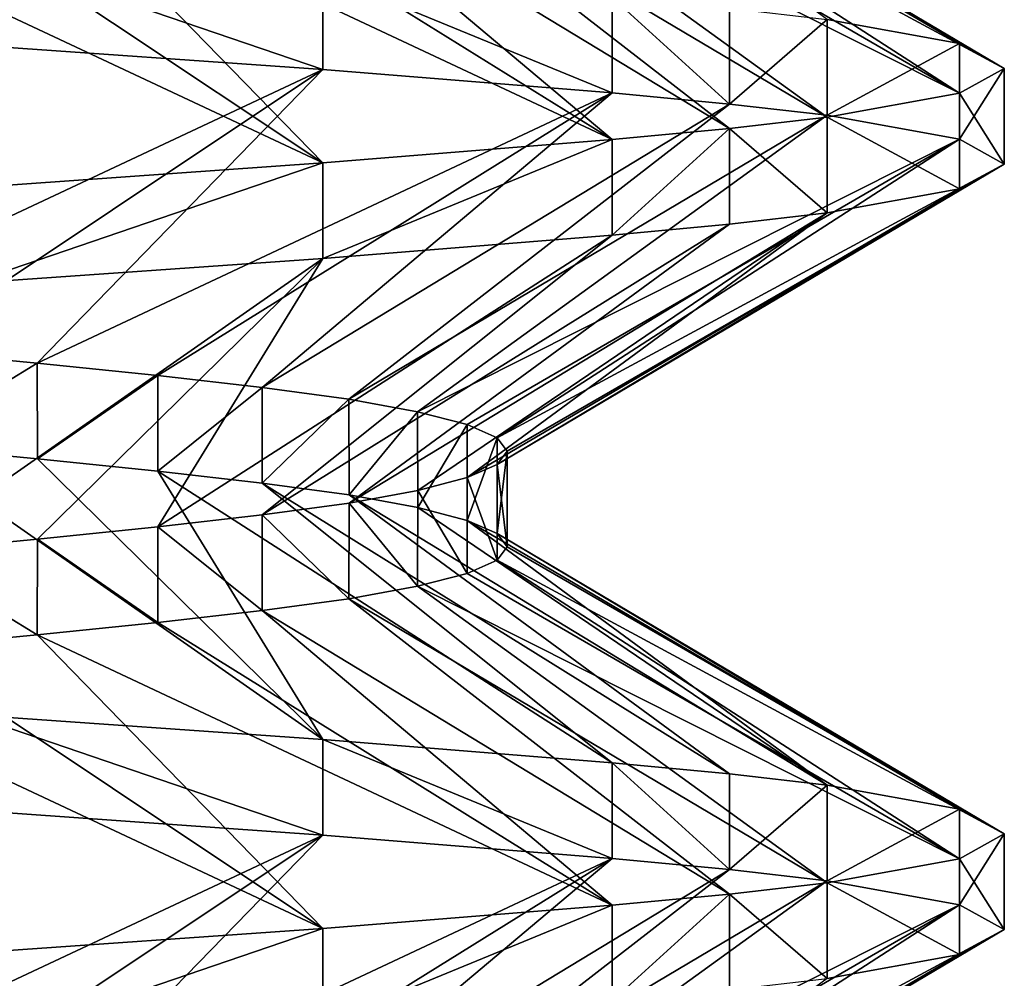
# Model space of a CAD drawing. Header units: inches. Extents: x -4.64 to 4.64, y -1.42 to 0.49.
# Tile 605 of 608: x 4.3048 to 4.345, y 0.4002 to 0.4393. Entities that reach past the tile are written whole.
import ezdxf

# ---------------------------------------------------------------- set-up
doc = ezdxf.new("R2010")
doc.units = ezdxf.units.IN
doc.header["$LTSCALE"] = 65.185185
doc.header["$MEASUREMENT"] = 0
for name, color, linetype in [('106', 7, 'CONTINUOUS'), ('112', 7, 'CONTINUOUS'), ('114', 7, 'CONTINUOUS'), ('263', 7, 'CONTINUOUS'), ('346', 7, 'CONTINUOUS'), ('360', 7, 'CONTINUOUS'), ('366', 7, 'CONTINUOUS'), ('368', 7, 'CONTINUOUS'), ('500', 7, 'CONTINUOUS'), ('92', 7, 'CONTINUOUS')]:
    doc.layers.add(name, color=color, linetype=linetype)

msp = doc.modelspace()

# ---------------------------------------------------------------- linework, layer by layer
at = {"layer": '106', "color": 7, "linetype": 'CONTINUOUS', "true_color": 0x969696}
for points in [[(4.317177, 0.437267, 8.557827), (4.30278, 0.438275, 8.546011), (4.302781, 0.442179, 8.546012), (4.317177, 0.437267, 8.557827)], [(4.317178, 0.441172, 8.557827), (4.317177, 0.437267, 8.557827), (4.302781, 0.442179, 8.546012), (4.317178, 0.441172, 8.557827)], [(4.328989, 0.436312, 8.57222), (4.317177, 0.437267, 8.557827), (4.317178, 0.441172, 8.557827), (4.328989, 0.436312, 8.57222)], [(4.32899, 0.440219, 8.572221), (4.328989, 0.436312, 8.57222), (4.317178, 0.441172, 8.557827), (4.32899, 0.440219, 8.572221)], [(4.333783, 0.435859, 8.580217), (4.328989, 0.436312, 8.57222), (4.32899, 0.440219, 8.572221), (4.333783, 0.435859, 8.580217)], [(4.333783, 0.439766, 8.580218), (4.333783, 0.435859, 8.580217), (4.32899, 0.440219, 8.572221), (4.333783, 0.439766, 8.580218)], [(4.337766, 0.439306, 8.58864), (4.333783, 0.435859, 8.580217), (4.333783, 0.439766, 8.580218), (4.337766, 0.439306, 8.58864)], [(4.337766, 0.4354, 8.58864), (4.333783, 0.435859, 8.580217), (4.337766, 0.439306, 8.58864), (4.337766, 0.4354, 8.58864)], [(4.343174, 0.438327, 8.606463), (4.337766, 0.4354, 8.58864), (4.337766, 0.439306, 8.58864), (4.343174, 0.438327, 8.606463)], [(4.343174, 0.434423, 8.606465), (4.337766, 0.4354, 8.58864), (4.343174, 0.438327, 8.606463), (4.343174, 0.434423, 8.606465)], [(4.345, 0.437313, 8.624999), (4.343174, 0.434423, 8.606465), (4.343174, 0.438327, 8.606463), (4.345, 0.437313, 8.624999)], [(4.345, 0.433406, 8.625001), (4.343174, 0.434423, 8.606465), (4.345, 0.437313, 8.624999), (4.345, 0.433406, 8.625001)], [(4.343174, 0.436295, 8.643535), (4.345, 0.433406, 8.625001), (4.345, 0.437313, 8.624999), (4.343174, 0.436295, 8.643535)], [(4.337766, 0.435319, 8.66136), (4.343174, 0.432392, 8.643537), (4.343174, 0.436295, 8.643535), (4.337766, 0.435319, 8.66136)], [(4.343174, 0.432392, 8.643537), (4.345, 0.433406, 8.625001), (4.343174, 0.436295, 8.643535), (4.343174, 0.432392, 8.643537)], [(4.333783, 0.434859, 8.669783), (4.337766, 0.431413, 8.66136), (4.337766, 0.435319, 8.66136), (4.333783, 0.434859, 8.669783)], [(4.337766, 0.431413, 8.66136), (4.343174, 0.432392, 8.643537), (4.337766, 0.435319, 8.66136), (4.337766, 0.431413, 8.66136)], [(4.328989, 0.434406, 8.67778), (4.32899, 0.430499, 8.677779), (4.333783, 0.434859, 8.669783), (4.328989, 0.434406, 8.67778)], [(4.32899, 0.430499, 8.677779), (4.333783, 0.430953, 8.669782), (4.333783, 0.434859, 8.669783), (4.32899, 0.430499, 8.677779)], [(4.333783, 0.430953, 8.669782), (4.337766, 0.431413, 8.66136), (4.333783, 0.434859, 8.669783), (4.333783, 0.430953, 8.669782)], [(4.317177, 0.433452, 8.692173), (4.317178, 0.429546, 8.692173), (4.328989, 0.434406, 8.67778), (4.317177, 0.433452, 8.692173)], [(4.317178, 0.429546, 8.692173), (4.32899, 0.430499, 8.677779), (4.328989, 0.434406, 8.67778), (4.317178, 0.429546, 8.692173)], [(4.30278, 0.432443, 8.703989), (4.302781, 0.42854, 8.703988), (4.317177, 0.433452, 8.692173), (4.30278, 0.432443, 8.703989)], [(4.302781, 0.42854, 8.703988), (4.317178, 0.429546, 8.692173), (4.317177, 0.433452, 8.692173), (4.302781, 0.42854, 8.703988)]]:
    msp.add_3dface(points, dxfattribs=at)
at = {"layer": '112', "color": 7, "linetype": 'CONTINUOUS', "true_color": 0x969696}
for points in [[(4.343174, 0.438327, 8.606463), (4.337766, 0.439306, 8.58864), (4.323071, 0.450112, 8.609473), (4.343174, 0.438327, 8.606463)], [(4.324294, 0.449573, 8.617195), (4.343174, 0.438327, 8.606463), (4.323071, 0.450112, 8.609473), (4.324294, 0.449573, 8.617195)], [(4.345, 0.437313, 8.624999), (4.343174, 0.438327, 8.606463), (4.324294, 0.449573, 8.617195), (4.345, 0.437313, 8.624999)], [(4.324703, 0.449031, 8.625006), (4.345, 0.437313, 8.624999), (4.324294, 0.449573, 8.617195), (4.324703, 0.449031, 8.625006)], [(4.324292, 0.448485, 8.632816), (4.345, 0.437313, 8.624999), (4.324703, 0.449031, 8.625006), (4.324292, 0.448485, 8.632816)], [(4.323069, 0.447947, 8.640538), (4.343174, 0.436295, 8.643535), (4.324292, 0.448485, 8.632816), (4.323069, 0.447947, 8.640538)], [(4.343174, 0.436295, 8.643535), (4.345, 0.437313, 8.624999), (4.324292, 0.448485, 8.632816), (4.343174, 0.436295, 8.643535)], [(4.321044, 0.447421, 8.64809), (4.343174, 0.436295, 8.643535), (4.323069, 0.447947, 8.640538), (4.321044, 0.447421, 8.64809)], [(4.318243, 0.446914, 8.655387), (4.337766, 0.435319, 8.66136), (4.321044, 0.447421, 8.64809), (4.318243, 0.446914, 8.655387)], [(4.337766, 0.435319, 8.66136), (4.343174, 0.436295, 8.643535), (4.321044, 0.447421, 8.64809), (4.337766, 0.435319, 8.66136)], [(4.314693, 0.446427, 8.662354), (4.333783, 0.434859, 8.669783), (4.318243, 0.446914, 8.655387), (4.314693, 0.446427, 8.662354)], [(4.333783, 0.434859, 8.669783), (4.337766, 0.435319, 8.66136), (4.318243, 0.446914, 8.655387), (4.333783, 0.434859, 8.669783)], [(4.310438, 0.445941, 8.668906), (4.328989, 0.434406, 8.67778), (4.314693, 0.446427, 8.662354), (4.310438, 0.445941, 8.668906)], [(4.328989, 0.434406, 8.67778), (4.333783, 0.434859, 8.669783), (4.314693, 0.446427, 8.662354), (4.328989, 0.434406, 8.67778)], [(4.305517, 0.445433, 8.674984), (4.328989, 0.434406, 8.67778), (4.310438, 0.445941, 8.668906), (4.305517, 0.445433, 8.674984)], [(4.299989, 0.444905, 8.680512), (4.317177, 0.433452, 8.692173), (4.305517, 0.445433, 8.674984), (4.299989, 0.444905, 8.680512)], [(4.317177, 0.433452, 8.692173), (4.328989, 0.434406, 8.67778), (4.305517, 0.445433, 8.674984), (4.317177, 0.433452, 8.692173)], [(4.29391, 0.444365, 8.685435), (4.317177, 0.433452, 8.692173), (4.299989, 0.444905, 8.680512), (4.29391, 0.444365, 8.685435)], [(4.30278, 0.432443, 8.703989), (4.317177, 0.433452, 8.692173), (4.29391, 0.444365, 8.685435), (4.30278, 0.432443, 8.703989)], [(4.317178, 0.409922, 8.557827), (4.302781, 0.410929, 8.546012), (4.299992, 0.421905, 8.569491), (4.317178, 0.409922, 8.557827)], [(4.30552, 0.421379, 8.57502), (4.317178, 0.409922, 8.557827), (4.299992, 0.421905, 8.569491), (4.30552, 0.421379, 8.57502)], [(4.310442, 0.420872, 8.5811), (4.317178, 0.409922, 8.557827), (4.30552, 0.421379, 8.57502), (4.310442, 0.420872, 8.5811)], [(4.32899, 0.408969, 8.572221), (4.317178, 0.409922, 8.557827), (4.310442, 0.420872, 8.5811), (4.32899, 0.408969, 8.572221)], [(4.314697, 0.420385, 8.587653), (4.32899, 0.408969, 8.572221), (4.310442, 0.420872, 8.5811), (4.314697, 0.420385, 8.587653)], [(4.333783, 0.408516, 8.580218), (4.32899, 0.408969, 8.572221), (4.314697, 0.420385, 8.587653), (4.333783, 0.408516, 8.580218)], [(4.318247, 0.419899, 8.594622), (4.333783, 0.408516, 8.580218), (4.314697, 0.420385, 8.587653), (4.318247, 0.419899, 8.594622)], [(4.337766, 0.408056, 8.58864), (4.333783, 0.408516, 8.580218), (4.318247, 0.419899, 8.594622), (4.337766, 0.408056, 8.58864)], [(4.321048, 0.419391, 8.601919), (4.337766, 0.408056, 8.58864), (4.318247, 0.419899, 8.594622), (4.321048, 0.419391, 8.601919)], [(4.323071, 0.418862, 8.609473), (4.337766, 0.408056, 8.58864), (4.321048, 0.419391, 8.601919), (4.323071, 0.418862, 8.609473)], [(4.343174, 0.407077, 8.606463), (4.337766, 0.408056, 8.58864), (4.323071, 0.418862, 8.609473), (4.343174, 0.407077, 8.606463)], [(4.324294, 0.418323, 8.617195), (4.343174, 0.407077, 8.606463), (4.323071, 0.418862, 8.609473), (4.324294, 0.418323, 8.617195)], [(4.345, 0.406063, 8.624999), (4.343174, 0.407077, 8.606463), (4.324294, 0.418323, 8.617195), (4.345, 0.406063, 8.624999)], [(4.324703, 0.417781, 8.625006), (4.345, 0.406063, 8.624999), (4.324294, 0.418323, 8.617195), (4.324703, 0.417781, 8.625006)], [(4.324292, 0.417235, 8.632816), (4.345, 0.406063, 8.624999), (4.324703, 0.417781, 8.625006), (4.324292, 0.417235, 8.632816)], [(4.323069, 0.416697, 8.640538), (4.343174, 0.405045, 8.643535), (4.324292, 0.417235, 8.632816), (4.323069, 0.416697, 8.640538)], [(4.343174, 0.405045, 8.643535), (4.345, 0.406063, 8.624999), (4.324292, 0.417235, 8.632816), (4.343174, 0.405045, 8.643535)], [(4.321044, 0.416171, 8.64809), (4.343174, 0.405045, 8.643535), (4.323069, 0.416697, 8.640538), (4.321044, 0.416171, 8.64809)], [(4.318243, 0.415664, 8.655387), (4.337766, 0.404069, 8.66136), (4.321044, 0.416171, 8.64809), (4.318243, 0.415664, 8.655387)], [(4.337766, 0.404069, 8.66136), (4.343174, 0.405045, 8.643535), (4.321044, 0.416171, 8.64809), (4.337766, 0.404069, 8.66136)], [(4.314693, 0.415177, 8.662354), (4.333783, 0.403609, 8.669783), (4.318243, 0.415664, 8.655387), (4.314693, 0.415177, 8.662354)], [(4.333783, 0.403609, 8.669783), (4.337766, 0.404069, 8.66136), (4.318243, 0.415664, 8.655387), (4.333783, 0.403609, 8.669783)], [(4.310438, 0.414691, 8.668906), (4.328989, 0.403156, 8.67778), (4.314693, 0.415177, 8.662354), (4.310438, 0.414691, 8.668906)], [(4.328989, 0.403156, 8.67778), (4.333783, 0.403609, 8.669783), (4.314693, 0.415177, 8.662354), (4.328989, 0.403156, 8.67778)], [(4.305517, 0.414183, 8.674984), (4.328989, 0.403156, 8.67778), (4.310438, 0.414691, 8.668906), (4.305517, 0.414183, 8.674984)], [(4.299989, 0.413655, 8.680512), (4.317177, 0.402202, 8.692173), (4.305517, 0.414183, 8.674984), (4.299989, 0.413655, 8.680512)], [(4.317177, 0.402202, 8.692173), (4.328989, 0.403156, 8.67778), (4.305517, 0.414183, 8.674984), (4.317177, 0.402202, 8.692173)], [(4.29391, 0.413115, 8.685435), (4.317177, 0.402202, 8.692173), (4.299989, 0.413655, 8.680512), (4.29391, 0.413115, 8.685435)], [(4.30278, 0.401193, 8.703989), (4.317177, 0.402202, 8.692173), (4.29391, 0.413115, 8.685435), (4.30278, 0.401193, 8.703989)]]:
    msp.add_3dface(points, dxfattribs=at)
at = {"layer": '114', "color": 7, "linetype": 'CONTINUOUS', "true_color": 0x969696}
for points in [[(4.30278, 0.438275, 8.546011), (4.317177, 0.437267, 8.557827), (4.29391, 0.426353, 8.564565), (4.30278, 0.438275, 8.546011)], [(4.29391, 0.426353, 8.564565), (4.317177, 0.437267, 8.557827), (4.299989, 0.425814, 8.569488), (4.29391, 0.426353, 8.564565)], [(4.299989, 0.425814, 8.569488), (4.317177, 0.437267, 8.557827), (4.305517, 0.425286, 8.575016), (4.299989, 0.425814, 8.569488)], [(4.317177, 0.437267, 8.557827), (4.328989, 0.436312, 8.57222), (4.305517, 0.425286, 8.575016), (4.317177, 0.437267, 8.557827)], [(4.305517, 0.425286, 8.575016), (4.328989, 0.436312, 8.57222), (4.310438, 0.424778, 8.581094), (4.305517, 0.425286, 8.575016)], [(4.310438, 0.424778, 8.581094), (4.328989, 0.436312, 8.57222), (4.314693, 0.424292, 8.587646), (4.310438, 0.424778, 8.581094)], [(4.328989, 0.436312, 8.57222), (4.333783, 0.435859, 8.580217), (4.314693, 0.424292, 8.587646), (4.328989, 0.436312, 8.57222)], [(4.314693, 0.424292, 8.587646), (4.333783, 0.435859, 8.580217), (4.318243, 0.423805, 8.594613), (4.314693, 0.424292, 8.587646)], [(4.333783, 0.435859, 8.580217), (4.337766, 0.4354, 8.58864), (4.318243, 0.423805, 8.594613), (4.333783, 0.435859, 8.580217)], [(4.318243, 0.423805, 8.594613), (4.337766, 0.4354, 8.58864), (4.321044, 0.423298, 8.60191), (4.318243, 0.423805, 8.594613)], [(4.337766, 0.4354, 8.58864), (4.343174, 0.434423, 8.606465), (4.321044, 0.423298, 8.60191), (4.337766, 0.4354, 8.58864)], [(4.321044, 0.423298, 8.60191), (4.343174, 0.434423, 8.606465), (4.323069, 0.422771, 8.609462), (4.321044, 0.423298, 8.60191)], [(4.323069, 0.422771, 8.609462), (4.343174, 0.434423, 8.606465), (4.324292, 0.422234, 8.617184), (4.323069, 0.422771, 8.609462)], [(4.343174, 0.434423, 8.606465), (4.345, 0.433406, 8.625001), (4.324292, 0.422234, 8.617184), (4.343174, 0.434423, 8.606465)], [(4.324292, 0.422234, 8.617184), (4.345, 0.433406, 8.625001), (4.324703, 0.421688, 8.624994), (4.324292, 0.422234, 8.617184)], [(4.345, 0.433406, 8.625001), (4.343174, 0.432392, 8.643537), (4.324294, 0.421145, 8.632805), (4.345, 0.433406, 8.625001)], [(4.324703, 0.421688, 8.624994), (4.345, 0.433406, 8.625001), (4.324294, 0.421145, 8.632805), (4.324703, 0.421688, 8.624994)], [(4.343174, 0.432392, 8.643537), (4.337766, 0.431413, 8.66136), (4.323071, 0.420606, 8.640527), (4.343174, 0.432392, 8.643537)], [(4.324294, 0.421145, 8.632805), (4.343174, 0.432392, 8.643537), (4.323071, 0.420606, 8.640527), (4.324294, 0.421145, 8.632805)], [(4.337766, 0.431413, 8.66136), (4.333783, 0.430953, 8.669782), (4.318247, 0.41957, 8.655378), (4.337766, 0.431413, 8.66136)], [(4.321048, 0.420078, 8.648081), (4.337766, 0.431413, 8.66136), (4.318247, 0.41957, 8.655378), (4.321048, 0.420078, 8.648081)], [(4.323071, 0.420606, 8.640527), (4.337766, 0.431413, 8.66136), (4.321048, 0.420078, 8.648081), (4.323071, 0.420606, 8.640527)], [(4.333783, 0.430953, 8.669782), (4.32899, 0.430499, 8.677779), (4.314697, 0.419084, 8.662347), (4.333783, 0.430953, 8.669782)], [(4.318247, 0.41957, 8.655378), (4.333783, 0.430953, 8.669782), (4.314697, 0.419084, 8.662347), (4.318247, 0.41957, 8.655378)], [(4.32899, 0.430499, 8.677779), (4.317178, 0.429546, 8.692173), (4.310442, 0.418597, 8.6689), (4.32899, 0.430499, 8.677779)], [(4.314697, 0.419084, 8.662347), (4.32899, 0.430499, 8.677779), (4.310442, 0.418597, 8.6689), (4.314697, 0.419084, 8.662347)], [(4.317178, 0.429546, 8.692173), (4.302781, 0.42854, 8.703988), (4.299992, 0.417563, 8.680509), (4.317178, 0.429546, 8.692173)], [(4.30552, 0.41809, 8.67498), (4.317178, 0.429546, 8.692173), (4.299992, 0.417563, 8.680509), (4.30552, 0.41809, 8.67498)], [(4.310442, 0.418597, 8.6689), (4.317178, 0.429546, 8.692173), (4.30552, 0.41809, 8.67498), (4.310442, 0.418597, 8.6689)], [(4.30278, 0.407025, 8.546011), (4.317177, 0.406017, 8.557827), (4.29391, 0.395103, 8.564565), (4.30278, 0.407025, 8.546011)], [(4.29391, 0.395103, 8.564565), (4.317177, 0.406017, 8.557827), (4.299989, 0.394564, 8.569488), (4.29391, 0.395103, 8.564565)], [(4.299989, 0.394564, 8.569488), (4.317177, 0.406017, 8.557827), (4.305517, 0.394036, 8.575016), (4.299989, 0.394564, 8.569488)], [(4.317177, 0.406017, 8.557827), (4.328989, 0.405062, 8.57222), (4.305517, 0.394036, 8.575016), (4.317177, 0.406017, 8.557827)], [(4.305517, 0.394036, 8.575016), (4.328989, 0.405062, 8.57222), (4.310438, 0.393528, 8.581094), (4.305517, 0.394036, 8.575016)], [(4.310438, 0.393528, 8.581094), (4.328989, 0.405062, 8.57222), (4.314693, 0.393042, 8.587646), (4.310438, 0.393528, 8.581094)], [(4.328989, 0.405062, 8.57222), (4.333783, 0.404609, 8.580217), (4.314693, 0.393042, 8.587646), (4.328989, 0.405062, 8.57222)], [(4.314693, 0.393042, 8.587646), (4.333783, 0.404609, 8.580217), (4.318243, 0.392555, 8.594613), (4.314693, 0.393042, 8.587646)], [(4.333783, 0.404609, 8.580217), (4.337766, 0.40415, 8.58864), (4.318243, 0.392555, 8.594613), (4.333783, 0.404609, 8.580217)], [(4.318243, 0.392555, 8.594613), (4.337766, 0.40415, 8.58864), (4.321044, 0.392048, 8.60191), (4.318243, 0.392555, 8.594613)], [(4.337766, 0.40415, 8.58864), (4.343174, 0.403173, 8.606465), (4.321044, 0.392048, 8.60191), (4.337766, 0.40415, 8.58864)], [(4.321044, 0.392048, 8.60191), (4.343174, 0.403173, 8.606465), (4.323069, 0.391521, 8.609462), (4.321044, 0.392048, 8.60191)], [(4.323069, 0.391521, 8.609462), (4.343174, 0.403173, 8.606465), (4.324292, 0.390984, 8.617184), (4.323069, 0.391521, 8.609462)], [(4.343174, 0.403173, 8.606465), (4.345, 0.402156, 8.625001), (4.324292, 0.390984, 8.617184), (4.343174, 0.403173, 8.606465)], [(4.324292, 0.390984, 8.617184), (4.345, 0.402156, 8.625001), (4.324703, 0.390438, 8.624994), (4.324292, 0.390984, 8.617184)], [(4.345, 0.402156, 8.625001), (4.343174, 0.401142, 8.643537), (4.324294, 0.389895, 8.632805), (4.345, 0.402156, 8.625001)], [(4.324703, 0.390438, 8.624994), (4.345, 0.402156, 8.625001), (4.324294, 0.389895, 8.632805), (4.324703, 0.390438, 8.624994)], [(4.343174, 0.401142, 8.643537), (4.337766, 0.400163, 8.66136), (4.323071, 0.389356, 8.640527), (4.343174, 0.401142, 8.643537)], [(4.324294, 0.389895, 8.632805), (4.343174, 0.401142, 8.643537), (4.323071, 0.389356, 8.640527), (4.324294, 0.389895, 8.632805)]]:
    msp.add_3dface(points, dxfattribs=at)
at = {"layer": '263', "color": 7, "linetype": 'CONTINUOUS', "true_color": 0x969696}
for points in [[(4.299992, 0.421905, 8.569491), (4.299989, 0.425814, 8.569488), (4.305517, 0.425286, 8.575016), (4.299992, 0.421905, 8.569491)], [(4.30552, 0.421379, 8.57502), (4.299992, 0.421905, 8.569491), (4.305517, 0.425286, 8.575016), (4.30552, 0.421379, 8.57502)], [(4.30552, 0.421379, 8.57502), (4.305517, 0.425286, 8.575016), (4.310438, 0.424778, 8.581094), (4.30552, 0.421379, 8.57502)], [(4.310442, 0.420872, 8.5811), (4.30552, 0.421379, 8.57502), (4.310438, 0.424778, 8.581094), (4.310442, 0.420872, 8.5811)], [(4.310442, 0.420872, 8.5811), (4.310438, 0.424778, 8.581094), (4.314693, 0.424292, 8.587646), (4.310442, 0.420872, 8.5811)], [(4.314697, 0.420385, 8.587653), (4.310442, 0.420872, 8.5811), (4.314693, 0.424292, 8.587646), (4.314697, 0.420385, 8.587653)], [(4.314697, 0.420385, 8.587653), (4.314693, 0.424292, 8.587646), (4.318243, 0.423805, 8.594613), (4.314697, 0.420385, 8.587653)], [(4.318247, 0.419899, 8.594622), (4.314697, 0.420385, 8.587653), (4.318243, 0.423805, 8.594613), (4.318247, 0.419899, 8.594622)], [(4.318247, 0.419899, 8.594622), (4.318243, 0.423805, 8.594613), (4.321044, 0.423298, 8.60191), (4.318247, 0.419899, 8.594622)], [(4.321048, 0.419391, 8.601919), (4.318247, 0.419899, 8.594622), (4.321044, 0.423298, 8.60191), (4.321048, 0.419391, 8.601919)], [(4.321048, 0.419391, 8.601919), (4.321044, 0.423298, 8.60191), (4.323069, 0.422771, 8.609462), (4.321048, 0.419391, 8.601919)], [(4.323071, 0.418862, 8.609473), (4.321048, 0.419391, 8.601919), (4.323069, 0.422771, 8.609462), (4.323071, 0.418862, 8.609473)], [(4.323071, 0.418862, 8.609473), (4.323069, 0.422771, 8.609462), (4.324292, 0.422234, 8.617184), (4.323071, 0.418862, 8.609473)], [(4.324294, 0.418323, 8.617195), (4.323071, 0.418862, 8.609473), (4.324292, 0.422234, 8.617184), (4.324294, 0.418323, 8.617195)], [(4.324294, 0.418323, 8.617195), (4.324292, 0.422234, 8.617184), (4.324703, 0.421688, 8.624994), (4.324294, 0.418323, 8.617195)], [(4.324703, 0.417781, 8.625006), (4.324294, 0.418323, 8.617195), (4.324703, 0.421688, 8.624994), (4.324703, 0.417781, 8.625006)], [(4.324703, 0.417781, 8.625006), (4.324703, 0.421688, 8.624994), (4.324294, 0.421145, 8.632805), (4.324703, 0.417781, 8.625006)], [(4.324292, 0.417235, 8.632816), (4.324294, 0.421145, 8.632805), (4.323071, 0.420606, 8.640527), (4.324292, 0.417235, 8.632816)], [(4.324292, 0.417235, 8.632816), (4.324703, 0.417781, 8.625006), (4.324294, 0.421145, 8.632805), (4.324292, 0.417235, 8.632816)], [(4.323069, 0.416697, 8.640538), (4.323071, 0.420606, 8.640527), (4.321048, 0.420078, 8.648081), (4.323069, 0.416697, 8.640538)], [(4.323069, 0.416697, 8.640538), (4.324292, 0.417235, 8.632816), (4.323071, 0.420606, 8.640527), (4.323069, 0.416697, 8.640538)], [(4.321044, 0.416171, 8.64809), (4.321048, 0.420078, 8.648081), (4.318247, 0.41957, 8.655378), (4.321044, 0.416171, 8.64809)], [(4.321044, 0.416171, 8.64809), (4.323069, 0.416697, 8.640538), (4.321048, 0.420078, 8.648081), (4.321044, 0.416171, 8.64809)], [(4.318243, 0.415664, 8.655387), (4.318247, 0.41957, 8.655378), (4.314697, 0.419084, 8.662347), (4.318243, 0.415664, 8.655387)], [(4.318243, 0.415664, 8.655387), (4.321044, 0.416171, 8.64809), (4.318247, 0.41957, 8.655378), (4.318243, 0.415664, 8.655387)], [(4.314693, 0.415177, 8.662354), (4.314697, 0.419084, 8.662347), (4.310442, 0.418597, 8.6689), (4.314693, 0.415177, 8.662354)], [(4.314693, 0.415177, 8.662354), (4.318243, 0.415664, 8.655387), (4.314697, 0.419084, 8.662347), (4.314693, 0.415177, 8.662354)], [(4.310438, 0.414691, 8.668906), (4.310442, 0.418597, 8.6689), (4.30552, 0.41809, 8.67498), (4.310438, 0.414691, 8.668906)], [(4.310438, 0.414691, 8.668906), (4.314693, 0.415177, 8.662354), (4.310442, 0.418597, 8.6689), (4.310438, 0.414691, 8.668906)], [(4.305517, 0.414183, 8.674984), (4.30552, 0.41809, 8.67498), (4.299992, 0.417563, 8.680509), (4.305517, 0.414183, 8.674984)], [(4.305517, 0.414183, 8.674984), (4.310438, 0.414691, 8.668906), (4.30552, 0.41809, 8.67498), (4.305517, 0.414183, 8.674984)], [(4.299989, 0.413655, 8.680512), (4.305517, 0.414183, 8.674984), (4.299992, 0.417563, 8.680509), (4.299989, 0.413655, 8.680512)]]:
    msp.add_3dface(points, dxfattribs=at)
at = {"layer": '346', "color": 7, "linetype": 'CONTINUOUS', "true_color": 0x969696}
for points in [[(4.317177, 0.406017, -8.692173), (4.30278, 0.407025, -8.703989), (4.302781, 0.410929, -8.703988), (4.317177, 0.406017, -8.692173)], [(4.317178, 0.409922, -8.692173), (4.317177, 0.406017, -8.692173), (4.302781, 0.410929, -8.703988), (4.317178, 0.409922, -8.692173)], [(4.328989, 0.405062, -8.67778), (4.317177, 0.406017, -8.692173), (4.317178, 0.409922, -8.692173), (4.328989, 0.405062, -8.67778)], [(4.32899, 0.408969, -8.677779), (4.328989, 0.405062, -8.67778), (4.317178, 0.409922, -8.692173), (4.32899, 0.408969, -8.677779)], [(4.333783, 0.404609, -8.669783), (4.328989, 0.405062, -8.67778), (4.32899, 0.408969, -8.677779), (4.333783, 0.404609, -8.669783)], [(4.333783, 0.408516, -8.669782), (4.333783, 0.404609, -8.669783), (4.32899, 0.408969, -8.677779), (4.333783, 0.408516, -8.669782)], [(4.337766, 0.408056, -8.66136), (4.333783, 0.404609, -8.669783), (4.333783, 0.408516, -8.669782), (4.337766, 0.408056, -8.66136)], [(4.337766, 0.40415, -8.66136), (4.333783, 0.404609, -8.669783), (4.337766, 0.408056, -8.66136), (4.337766, 0.40415, -8.66136)], [(4.343174, 0.407077, -8.643537), (4.337766, 0.40415, -8.66136), (4.337766, 0.408056, -8.66136), (4.343174, 0.407077, -8.643537)], [(4.343174, 0.403173, -8.643535), (4.337766, 0.40415, -8.66136), (4.343174, 0.407077, -8.643537), (4.343174, 0.403173, -8.643535)], [(4.345, 0.406063, -8.625001), (4.343174, 0.403173, -8.643535), (4.343174, 0.407077, -8.643537), (4.345, 0.406063, -8.625001)], [(4.345, 0.402156, -8.624999), (4.343174, 0.403173, -8.643535), (4.345, 0.406063, -8.625001), (4.345, 0.402156, -8.624999)], [(4.343174, 0.405045, -8.606465), (4.345, 0.402156, -8.624999), (4.345, 0.406063, -8.625001), (4.343174, 0.405045, -8.606465)], [(4.337766, 0.404069, -8.58864), (4.343174, 0.401142, -8.606463), (4.343174, 0.405045, -8.606465), (4.337766, 0.404069, -8.58864)], [(4.343174, 0.401142, -8.606463), (4.345, 0.402156, -8.624999), (4.343174, 0.405045, -8.606465), (4.343174, 0.401142, -8.606463)], [(4.333783, 0.403609, -8.580217), (4.337766, 0.400163, -8.58864), (4.337766, 0.404069, -8.58864), (4.333783, 0.403609, -8.580217)], [(4.337766, 0.400163, -8.58864), (4.343174, 0.401142, -8.606463), (4.337766, 0.404069, -8.58864), (4.337766, 0.400163, -8.58864)], [(4.328989, 0.403156, -8.57222), (4.32899, 0.399249, -8.572221), (4.333783, 0.403609, -8.580217), (4.328989, 0.403156, -8.57222)], [(4.32899, 0.399249, -8.572221), (4.333783, 0.399703, -8.580218), (4.333783, 0.403609, -8.580217), (4.32899, 0.399249, -8.572221)], [(4.333783, 0.399703, -8.580218), (4.337766, 0.400163, -8.58864), (4.333783, 0.403609, -8.580217), (4.333783, 0.399703, -8.580218)], [(4.317177, 0.402202, -8.557827), (4.317178, 0.398296, -8.557827), (4.328989, 0.403156, -8.57222), (4.317177, 0.402202, -8.557827)], [(4.317178, 0.398296, -8.557827), (4.32899, 0.399249, -8.572221), (4.328989, 0.403156, -8.57222), (4.317178, 0.398296, -8.557827)], [(4.30278, 0.401193, -8.546011), (4.302781, 0.39729, -8.546012), (4.317177, 0.402202, -8.557827), (4.30278, 0.401193, -8.546011)], [(4.302781, 0.39729, -8.546012), (4.317178, 0.398296, -8.557827), (4.317177, 0.402202, -8.557827), (4.302781, 0.39729, -8.546012)]]:
    msp.add_3dface(points, dxfattribs=at)
at = {"layer": '360', "color": 7, "linetype": 'CONTINUOUS', "true_color": 0x969696}
for points in [[(4.317177, 0.437267, -8.692173), (4.30278, 0.438275, -8.703989), (4.302781, 0.442179, -8.703988), (4.317177, 0.437267, -8.692173)], [(4.317178, 0.441172, -8.692173), (4.317177, 0.437267, -8.692173), (4.302781, 0.442179, -8.703988), (4.317178, 0.441172, -8.692173)], [(4.328989, 0.436312, -8.67778), (4.317177, 0.437267, -8.692173), (4.317178, 0.441172, -8.692173), (4.328989, 0.436312, -8.67778)], [(4.32899, 0.440219, -8.677779), (4.328989, 0.436312, -8.67778), (4.317178, 0.441172, -8.692173), (4.32899, 0.440219, -8.677779)], [(4.333783, 0.435859, -8.669783), (4.328989, 0.436312, -8.67778), (4.32899, 0.440219, -8.677779), (4.333783, 0.435859, -8.669783)], [(4.333783, 0.439766, -8.669782), (4.333783, 0.435859, -8.669783), (4.32899, 0.440219, -8.677779), (4.333783, 0.439766, -8.669782)], [(4.337766, 0.439306, -8.66136), (4.333783, 0.435859, -8.669783), (4.333783, 0.439766, -8.669782), (4.337766, 0.439306, -8.66136)], [(4.337766, 0.4354, -8.66136), (4.333783, 0.435859, -8.669783), (4.337766, 0.439306, -8.66136), (4.337766, 0.4354, -8.66136)], [(4.343174, 0.438327, -8.643537), (4.337766, 0.4354, -8.66136), (4.337766, 0.439306, -8.66136), (4.343174, 0.438327, -8.643537)], [(4.343174, 0.434423, -8.643535), (4.337766, 0.4354, -8.66136), (4.343174, 0.438327, -8.643537), (4.343174, 0.434423, -8.643535)], [(4.345, 0.437313, -8.625001), (4.343174, 0.434423, -8.643535), (4.343174, 0.438327, -8.643537), (4.345, 0.437313, -8.625001)], [(4.345, 0.433406, -8.624999), (4.343174, 0.434423, -8.643535), (4.345, 0.437313, -8.625001), (4.345, 0.433406, -8.624999)], [(4.343174, 0.436295, -8.606465), (4.345, 0.433406, -8.624999), (4.345, 0.437313, -8.625001), (4.343174, 0.436295, -8.606465)], [(4.337766, 0.435319, -8.58864), (4.343174, 0.432392, -8.606463), (4.343174, 0.436295, -8.606465), (4.337766, 0.435319, -8.58864)], [(4.343174, 0.432392, -8.606463), (4.345, 0.433406, -8.624999), (4.343174, 0.436295, -8.606465), (4.343174, 0.432392, -8.606463)], [(4.333783, 0.434859, -8.580217), (4.337766, 0.431413, -8.58864), (4.337766, 0.435319, -8.58864), (4.333783, 0.434859, -8.580217)], [(4.337766, 0.431413, -8.58864), (4.343174, 0.432392, -8.606463), (4.337766, 0.435319, -8.58864), (4.337766, 0.431413, -8.58864)], [(4.328989, 0.434406, -8.57222), (4.32899, 0.430499, -8.572221), (4.333783, 0.434859, -8.580217), (4.328989, 0.434406, -8.57222)], [(4.32899, 0.430499, -8.572221), (4.333783, 0.430953, -8.580218), (4.333783, 0.434859, -8.580217), (4.32899, 0.430499, -8.572221)], [(4.333783, 0.430953, -8.580218), (4.337766, 0.431413, -8.58864), (4.333783, 0.434859, -8.580217), (4.333783, 0.430953, -8.580218)], [(4.317177, 0.433452, -8.557827), (4.317178, 0.429546, -8.557827), (4.328989, 0.434406, -8.57222), (4.317177, 0.433452, -8.557827)], [(4.317178, 0.429546, -8.557827), (4.32899, 0.430499, -8.572221), (4.328989, 0.434406, -8.57222), (4.317178, 0.429546, -8.557827)], [(4.30278, 0.432443, -8.546011), (4.302781, 0.42854, -8.546012), (4.317177, 0.433452, -8.557827), (4.30278, 0.432443, -8.546011)], [(4.302781, 0.42854, -8.546012), (4.317178, 0.429546, -8.557827), (4.317177, 0.433452, -8.557827), (4.302781, 0.42854, -8.546012)]]:
    msp.add_3dface(points, dxfattribs=at)
at = {"layer": '366', "color": 7, "linetype": 'CONTINUOUS', "true_color": 0x969696}
for points in [[(4.343174, 0.438327, -8.643537), (4.337766, 0.439306, -8.66136), (4.323071, 0.450112, -8.640527), (4.343174, 0.438327, -8.643537)], [(4.324294, 0.449573, -8.632805), (4.343174, 0.438327, -8.643537), (4.323071, 0.450112, -8.640527), (4.324294, 0.449573, -8.632805)], [(4.345, 0.437313, -8.625001), (4.343174, 0.438327, -8.643537), (4.324294, 0.449573, -8.632805), (4.345, 0.437313, -8.625001)], [(4.324703, 0.449031, -8.624994), (4.345, 0.437313, -8.625001), (4.324294, 0.449573, -8.632805), (4.324703, 0.449031, -8.624994)], [(4.324292, 0.448485, -8.617184), (4.345, 0.437313, -8.625001), (4.324703, 0.449031, -8.624994), (4.324292, 0.448485, -8.617184)], [(4.323069, 0.447947, -8.609462), (4.343174, 0.436295, -8.606465), (4.324292, 0.448485, -8.617184), (4.323069, 0.447947, -8.609462)], [(4.343174, 0.436295, -8.606465), (4.345, 0.437313, -8.625001), (4.324292, 0.448485, -8.617184), (4.343174, 0.436295, -8.606465)], [(4.321044, 0.447421, -8.60191), (4.343174, 0.436295, -8.606465), (4.323069, 0.447947, -8.609462), (4.321044, 0.447421, -8.60191)], [(4.318243, 0.446914, -8.594613), (4.337766, 0.435319, -8.58864), (4.321044, 0.447421, -8.60191), (4.318243, 0.446914, -8.594613)], [(4.337766, 0.435319, -8.58864), (4.343174, 0.436295, -8.606465), (4.321044, 0.447421, -8.60191), (4.337766, 0.435319, -8.58864)], [(4.314693, 0.446427, -8.587646), (4.333783, 0.434859, -8.580217), (4.318243, 0.446914, -8.594613), (4.314693, 0.446427, -8.587646)], [(4.333783, 0.434859, -8.580217), (4.337766, 0.435319, -8.58864), (4.318243, 0.446914, -8.594613), (4.333783, 0.434859, -8.580217)], [(4.310438, 0.445941, -8.581094), (4.328989, 0.434406, -8.57222), (4.314693, 0.446427, -8.587646), (4.310438, 0.445941, -8.581094)], [(4.328989, 0.434406, -8.57222), (4.333783, 0.434859, -8.580217), (4.314693, 0.446427, -8.587646), (4.328989, 0.434406, -8.57222)], [(4.305517, 0.445433, -8.575016), (4.328989, 0.434406, -8.57222), (4.310438, 0.445941, -8.581094), (4.305517, 0.445433, -8.575016)], [(4.299989, 0.444905, -8.569488), (4.317177, 0.433452, -8.557827), (4.305517, 0.445433, -8.575016), (4.299989, 0.444905, -8.569488)], [(4.317177, 0.433452, -8.557827), (4.328989, 0.434406, -8.57222), (4.305517, 0.445433, -8.575016), (4.317177, 0.433452, -8.557827)], [(4.29391, 0.444365, -8.564565), (4.317177, 0.433452, -8.557827), (4.299989, 0.444905, -8.569488), (4.29391, 0.444365, -8.564565)], [(4.30278, 0.432443, -8.546011), (4.317177, 0.433452, -8.557827), (4.29391, 0.444365, -8.564565), (4.30278, 0.432443, -8.546011)], [(4.317178, 0.409922, -8.692173), (4.302781, 0.410929, -8.703988), (4.299992, 0.421905, -8.680509), (4.317178, 0.409922, -8.692173)], [(4.30552, 0.421379, -8.67498), (4.317178, 0.409922, -8.692173), (4.299992, 0.421905, -8.680509), (4.30552, 0.421379, -8.67498)], [(4.310442, 0.420872, -8.6689), (4.317178, 0.409922, -8.692173), (4.30552, 0.421379, -8.67498), (4.310442, 0.420872, -8.6689)], [(4.32899, 0.408969, -8.677779), (4.317178, 0.409922, -8.692173), (4.310442, 0.420872, -8.6689), (4.32899, 0.408969, -8.677779)], [(4.314697, 0.420385, -8.662347), (4.32899, 0.408969, -8.677779), (4.310442, 0.420872, -8.6689), (4.314697, 0.420385, -8.662347)], [(4.333783, 0.408516, -8.669782), (4.32899, 0.408969, -8.677779), (4.314697, 0.420385, -8.662347), (4.333783, 0.408516, -8.669782)], [(4.318247, 0.419899, -8.655378), (4.333783, 0.408516, -8.669782), (4.314697, 0.420385, -8.662347), (4.318247, 0.419899, -8.655378)], [(4.337766, 0.408056, -8.66136), (4.333783, 0.408516, -8.669782), (4.318247, 0.419899, -8.655378), (4.337766, 0.408056, -8.66136)], [(4.321048, 0.419391, -8.648081), (4.337766, 0.408056, -8.66136), (4.318247, 0.419899, -8.655378), (4.321048, 0.419391, -8.648081)], [(4.323071, 0.418862, -8.640527), (4.337766, 0.408056, -8.66136), (4.321048, 0.419391, -8.648081), (4.323071, 0.418862, -8.640527)], [(4.343174, 0.407077, -8.643537), (4.337766, 0.408056, -8.66136), (4.323071, 0.418862, -8.640527), (4.343174, 0.407077, -8.643537)], [(4.324294, 0.418323, -8.632805), (4.343174, 0.407077, -8.643537), (4.323071, 0.418862, -8.640527), (4.324294, 0.418323, -8.632805)], [(4.345, 0.406063, -8.625001), (4.343174, 0.407077, -8.643537), (4.324294, 0.418323, -8.632805), (4.345, 0.406063, -8.625001)], [(4.324703, 0.417781, -8.624994), (4.345, 0.406063, -8.625001), (4.324294, 0.418323, -8.632805), (4.324703, 0.417781, -8.624994)], [(4.324292, 0.417235, -8.617184), (4.345, 0.406063, -8.625001), (4.324703, 0.417781, -8.624994), (4.324292, 0.417235, -8.617184)], [(4.323069, 0.416697, -8.609462), (4.343174, 0.405045, -8.606465), (4.324292, 0.417235, -8.617184), (4.323069, 0.416697, -8.609462)], [(4.343174, 0.405045, -8.606465), (4.345, 0.406063, -8.625001), (4.324292, 0.417235, -8.617184), (4.343174, 0.405045, -8.606465)], [(4.321044, 0.416171, -8.60191), (4.343174, 0.405045, -8.606465), (4.323069, 0.416697, -8.609462), (4.321044, 0.416171, -8.60191)], [(4.318243, 0.415664, -8.594613), (4.337766, 0.404069, -8.58864), (4.321044, 0.416171, -8.60191), (4.318243, 0.415664, -8.594613)], [(4.337766, 0.404069, -8.58864), (4.343174, 0.405045, -8.606465), (4.321044, 0.416171, -8.60191), (4.337766, 0.404069, -8.58864)], [(4.314693, 0.415177, -8.587646), (4.333783, 0.403609, -8.580217), (4.318243, 0.415664, -8.594613), (4.314693, 0.415177, -8.587646)], [(4.333783, 0.403609, -8.580217), (4.337766, 0.404069, -8.58864), (4.318243, 0.415664, -8.594613), (4.333783, 0.403609, -8.580217)], [(4.310438, 0.414691, -8.581094), (4.328989, 0.403156, -8.57222), (4.314693, 0.415177, -8.587646), (4.310438, 0.414691, -8.581094)], [(4.328989, 0.403156, -8.57222), (4.333783, 0.403609, -8.580217), (4.314693, 0.415177, -8.587646), (4.328989, 0.403156, -8.57222)], [(4.305517, 0.414183, -8.575016), (4.328989, 0.403156, -8.57222), (4.310438, 0.414691, -8.581094), (4.305517, 0.414183, -8.575016)], [(4.299989, 0.413655, -8.569488), (4.317177, 0.402202, -8.557827), (4.305517, 0.414183, -8.575016), (4.299989, 0.413655, -8.569488)], [(4.317177, 0.402202, -8.557827), (4.328989, 0.403156, -8.57222), (4.305517, 0.414183, -8.575016), (4.317177, 0.402202, -8.557827)], [(4.29391, 0.413115, -8.564565), (4.317177, 0.402202, -8.557827), (4.299989, 0.413655, -8.569488), (4.29391, 0.413115, -8.564565)], [(4.30278, 0.401193, -8.546011), (4.317177, 0.402202, -8.557827), (4.29391, 0.413115, -8.564565), (4.30278, 0.401193, -8.546011)]]:
    msp.add_3dface(points, dxfattribs=at)
at = {"layer": '368', "color": 7, "linetype": 'CONTINUOUS', "true_color": 0x969696}
for points in [[(4.30278, 0.438275, -8.703989), (4.317177, 0.437267, -8.692173), (4.29391, 0.426353, -8.685435), (4.30278, 0.438275, -8.703989)], [(4.29391, 0.426353, -8.685435), (4.317177, 0.437267, -8.692173), (4.299989, 0.425814, -8.680512), (4.29391, 0.426353, -8.685435)], [(4.299989, 0.425814, -8.680512), (4.317177, 0.437267, -8.692173), (4.305517, 0.425286, -8.674984), (4.299989, 0.425814, -8.680512)], [(4.317177, 0.437267, -8.692173), (4.328989, 0.436312, -8.67778), (4.305517, 0.425286, -8.674984), (4.317177, 0.437267, -8.692173)], [(4.305517, 0.425286, -8.674984), (4.328989, 0.436312, -8.67778), (4.310438, 0.424778, -8.668906), (4.305517, 0.425286, -8.674984)], [(4.310438, 0.424778, -8.668906), (4.328989, 0.436312, -8.67778), (4.314693, 0.424292, -8.662354), (4.310438, 0.424778, -8.668906)], [(4.328989, 0.436312, -8.67778), (4.333783, 0.435859, -8.669783), (4.314693, 0.424292, -8.662354), (4.328989, 0.436312, -8.67778)], [(4.314693, 0.424292, -8.662354), (4.333783, 0.435859, -8.669783), (4.318243, 0.423805, -8.655387), (4.314693, 0.424292, -8.662354)], [(4.333783, 0.435859, -8.669783), (4.337766, 0.4354, -8.66136), (4.318243, 0.423805, -8.655387), (4.333783, 0.435859, -8.669783)], [(4.318243, 0.423805, -8.655387), (4.337766, 0.4354, -8.66136), (4.321044, 0.423298, -8.64809), (4.318243, 0.423805, -8.655387)], [(4.337766, 0.4354, -8.66136), (4.343174, 0.434423, -8.643535), (4.321044, 0.423298, -8.64809), (4.337766, 0.4354, -8.66136)], [(4.321044, 0.423298, -8.64809), (4.343174, 0.434423, -8.643535), (4.323069, 0.422771, -8.640538), (4.321044, 0.423298, -8.64809)], [(4.323069, 0.422771, -8.640538), (4.343174, 0.434423, -8.643535), (4.324292, 0.422234, -8.632816), (4.323069, 0.422771, -8.640538)], [(4.343174, 0.434423, -8.643535), (4.345, 0.433406, -8.624999), (4.324292, 0.422234, -8.632816), (4.343174, 0.434423, -8.643535)], [(4.324292, 0.422234, -8.632816), (4.345, 0.433406, -8.624999), (4.324703, 0.421688, -8.625006), (4.324292, 0.422234, -8.632816)], [(4.345, 0.433406, -8.624999), (4.343174, 0.432392, -8.606463), (4.324294, 0.421145, -8.617195), (4.345, 0.433406, -8.624999)], [(4.324703, 0.421688, -8.625006), (4.345, 0.433406, -8.624999), (4.324294, 0.421145, -8.617195), (4.324703, 0.421688, -8.625006)], [(4.343174, 0.432392, -8.606463), (4.337766, 0.431413, -8.58864), (4.323071, 0.420606, -8.609473), (4.343174, 0.432392, -8.606463)], [(4.324294, 0.421145, -8.617195), (4.343174, 0.432392, -8.606463), (4.323071, 0.420606, -8.609473), (4.324294, 0.421145, -8.617195)], [(4.337766, 0.431413, -8.58864), (4.333783, 0.430953, -8.580218), (4.318247, 0.41957, -8.594622), (4.337766, 0.431413, -8.58864)], [(4.321048, 0.420078, -8.601919), (4.337766, 0.431413, -8.58864), (4.318247, 0.41957, -8.594622), (4.321048, 0.420078, -8.601919)], [(4.323071, 0.420606, -8.609473), (4.337766, 0.431413, -8.58864), (4.321048, 0.420078, -8.601919), (4.323071, 0.420606, -8.609473)], [(4.333783, 0.430953, -8.580218), (4.32899, 0.430499, -8.572221), (4.314697, 0.419084, -8.587653), (4.333783, 0.430953, -8.580218)], [(4.318247, 0.41957, -8.594622), (4.333783, 0.430953, -8.580218), (4.314697, 0.419084, -8.587653), (4.318247, 0.41957, -8.594622)], [(4.32899, 0.430499, -8.572221), (4.317178, 0.429546, -8.557827), (4.310442, 0.418597, -8.5811), (4.32899, 0.430499, -8.572221)], [(4.314697, 0.419084, -8.587653), (4.32899, 0.430499, -8.572221), (4.310442, 0.418597, -8.5811), (4.314697, 0.419084, -8.587653)], [(4.317178, 0.429546, -8.557827), (4.302781, 0.42854, -8.546012), (4.299992, 0.417563, -8.569491), (4.317178, 0.429546, -8.557827)], [(4.30552, 0.41809, -8.57502), (4.317178, 0.429546, -8.557827), (4.299992, 0.417563, -8.569491), (4.30552, 0.41809, -8.57502)], [(4.310442, 0.418597, -8.5811), (4.317178, 0.429546, -8.557827), (4.30552, 0.41809, -8.57502), (4.310442, 0.418597, -8.5811)], [(4.30278, 0.407025, -8.703989), (4.317177, 0.406017, -8.692173), (4.29391, 0.395103, -8.685435), (4.30278, 0.407025, -8.703989)], [(4.29391, 0.395103, -8.685435), (4.317177, 0.406017, -8.692173), (4.299989, 0.394564, -8.680512), (4.29391, 0.395103, -8.685435)], [(4.299989, 0.394564, -8.680512), (4.317177, 0.406017, -8.692173), (4.305517, 0.394036, -8.674984), (4.299989, 0.394564, -8.680512)], [(4.317177, 0.406017, -8.692173), (4.328989, 0.405062, -8.67778), (4.305517, 0.394036, -8.674984), (4.317177, 0.406017, -8.692173)], [(4.305517, 0.394036, -8.674984), (4.328989, 0.405062, -8.67778), (4.310438, 0.393528, -8.668906), (4.305517, 0.394036, -8.674984)], [(4.310438, 0.393528, -8.668906), (4.328989, 0.405062, -8.67778), (4.314693, 0.393042, -8.662354), (4.310438, 0.393528, -8.668906)], [(4.328989, 0.405062, -8.67778), (4.333783, 0.404609, -8.669783), (4.314693, 0.393042, -8.662354), (4.328989, 0.405062, -8.67778)], [(4.314693, 0.393042, -8.662354), (4.333783, 0.404609, -8.669783), (4.318243, 0.392555, -8.655387), (4.314693, 0.393042, -8.662354)], [(4.333783, 0.404609, -8.669783), (4.337766, 0.40415, -8.66136), (4.318243, 0.392555, -8.655387), (4.333783, 0.404609, -8.669783)], [(4.318243, 0.392555, -8.655387), (4.337766, 0.40415, -8.66136), (4.321044, 0.392048, -8.64809), (4.318243, 0.392555, -8.655387)], [(4.337766, 0.40415, -8.66136), (4.343174, 0.403173, -8.643535), (4.321044, 0.392048, -8.64809), (4.337766, 0.40415, -8.66136)], [(4.321044, 0.392048, -8.64809), (4.343174, 0.403173, -8.643535), (4.323069, 0.391521, -8.640538), (4.321044, 0.392048, -8.64809)], [(4.323069, 0.391521, -8.640538), (4.343174, 0.403173, -8.643535), (4.324292, 0.390984, -8.632816), (4.323069, 0.391521, -8.640538)], [(4.343174, 0.403173, -8.643535), (4.345, 0.402156, -8.624999), (4.324292, 0.390984, -8.632816), (4.343174, 0.403173, -8.643535)], [(4.324292, 0.390984, -8.632816), (4.345, 0.402156, -8.624999), (4.324703, 0.390438, -8.625006), (4.324292, 0.390984, -8.632816)], [(4.345, 0.402156, -8.624999), (4.343174, 0.401142, -8.606463), (4.324294, 0.389895, -8.617195), (4.345, 0.402156, -8.624999)], [(4.324703, 0.390438, -8.625006), (4.345, 0.402156, -8.624999), (4.324294, 0.389895, -8.617195), (4.324703, 0.390438, -8.625006)], [(4.343174, 0.401142, -8.606463), (4.337766, 0.400163, -8.58864), (4.323071, 0.389356, -8.609473), (4.343174, 0.401142, -8.606463)], [(4.324294, 0.389895, -8.617195), (4.343174, 0.401142, -8.606463), (4.323071, 0.389356, -8.609473), (4.324294, 0.389895, -8.617195)]]:
    msp.add_3dface(points, dxfattribs=at)
at = {"layer": '500', "color": 7, "linetype": 'CONTINUOUS', "true_color": 0x969696}
for points in [[(4.299992, 0.421905, -8.680509), (4.299989, 0.425814, -8.680512), (4.305517, 0.425286, -8.674984), (4.299992, 0.421905, -8.680509)], [(4.30552, 0.421379, -8.67498), (4.299992, 0.421905, -8.680509), (4.305517, 0.425286, -8.674984), (4.30552, 0.421379, -8.67498)], [(4.30552, 0.421379, -8.67498), (4.305517, 0.425286, -8.674984), (4.310438, 0.424778, -8.668906), (4.30552, 0.421379, -8.67498)], [(4.310442, 0.420872, -8.6689), (4.30552, 0.421379, -8.67498), (4.310438, 0.424778, -8.668906), (4.310442, 0.420872, -8.6689)], [(4.310442, 0.420872, -8.6689), (4.310438, 0.424778, -8.668906), (4.314693, 0.424292, -8.662354), (4.310442, 0.420872, -8.6689)], [(4.314697, 0.420385, -8.662347), (4.310442, 0.420872, -8.6689), (4.314693, 0.424292, -8.662354), (4.314697, 0.420385, -8.662347)], [(4.314697, 0.420385, -8.662347), (4.314693, 0.424292, -8.662354), (4.318243, 0.423805, -8.655387), (4.314697, 0.420385, -8.662347)], [(4.318247, 0.419899, -8.655378), (4.314697, 0.420385, -8.662347), (4.318243, 0.423805, -8.655387), (4.318247, 0.419899, -8.655378)], [(4.318247, 0.419899, -8.655378), (4.318243, 0.423805, -8.655387), (4.321044, 0.423298, -8.64809), (4.318247, 0.419899, -8.655378)], [(4.321048, 0.419391, -8.648081), (4.318247, 0.419899, -8.655378), (4.321044, 0.423298, -8.64809), (4.321048, 0.419391, -8.648081)], [(4.321048, 0.419391, -8.648081), (4.321044, 0.423298, -8.64809), (4.323069, 0.422771, -8.640538), (4.321048, 0.419391, -8.648081)], [(4.323071, 0.418862, -8.640527), (4.321048, 0.419391, -8.648081), (4.323069, 0.422771, -8.640538), (4.323071, 0.418862, -8.640527)], [(4.323071, 0.418862, -8.640527), (4.323069, 0.422771, -8.640538), (4.324292, 0.422234, -8.632816), (4.323071, 0.418862, -8.640527)], [(4.324294, 0.418323, -8.632805), (4.323071, 0.418862, -8.640527), (4.324292, 0.422234, -8.632816), (4.324294, 0.418323, -8.632805)], [(4.324294, 0.418323, -8.632805), (4.324292, 0.422234, -8.632816), (4.324703, 0.421688, -8.625006), (4.324294, 0.418323, -8.632805)], [(4.324703, 0.417781, -8.624994), (4.324294, 0.418323, -8.632805), (4.324703, 0.421688, -8.625006), (4.324703, 0.417781, -8.624994)], [(4.324703, 0.417781, -8.624994), (4.324703, 0.421688, -8.625006), (4.324294, 0.421145, -8.617195), (4.324703, 0.417781, -8.624994)], [(4.324292, 0.417235, -8.617184), (4.324294, 0.421145, -8.617195), (4.323071, 0.420606, -8.609473), (4.324292, 0.417235, -8.617184)], [(4.324292, 0.417235, -8.617184), (4.324703, 0.417781, -8.624994), (4.324294, 0.421145, -8.617195), (4.324292, 0.417235, -8.617184)], [(4.323069, 0.416697, -8.609462), (4.323071, 0.420606, -8.609473), (4.321048, 0.420078, -8.601919), (4.323069, 0.416697, -8.609462)], [(4.323069, 0.416697, -8.609462), (4.324292, 0.417235, -8.617184), (4.323071, 0.420606, -8.609473), (4.323069, 0.416697, -8.609462)], [(4.321044, 0.416171, -8.60191), (4.321048, 0.420078, -8.601919), (4.318247, 0.41957, -8.594622), (4.321044, 0.416171, -8.60191)], [(4.321044, 0.416171, -8.60191), (4.323069, 0.416697, -8.609462), (4.321048, 0.420078, -8.601919), (4.321044, 0.416171, -8.60191)], [(4.318243, 0.415664, -8.594613), (4.318247, 0.41957, -8.594622), (4.314697, 0.419084, -8.587653), (4.318243, 0.415664, -8.594613)], [(4.318243, 0.415664, -8.594613), (4.321044, 0.416171, -8.60191), (4.318247, 0.41957, -8.594622), (4.318243, 0.415664, -8.594613)], [(4.314693, 0.415177, -8.587646), (4.314697, 0.419084, -8.587653), (4.310442, 0.418597, -8.5811), (4.314693, 0.415177, -8.587646)], [(4.314693, 0.415177, -8.587646), (4.318243, 0.415664, -8.594613), (4.314697, 0.419084, -8.587653), (4.314693, 0.415177, -8.587646)], [(4.310438, 0.414691, -8.581094), (4.310442, 0.418597, -8.5811), (4.30552, 0.41809, -8.57502), (4.310438, 0.414691, -8.581094)], [(4.310438, 0.414691, -8.581094), (4.314693, 0.415177, -8.587646), (4.310442, 0.418597, -8.5811), (4.310438, 0.414691, -8.581094)], [(4.305517, 0.414183, -8.575016), (4.30552, 0.41809, -8.57502), (4.299992, 0.417563, -8.569491), (4.305517, 0.414183, -8.575016)], [(4.305517, 0.414183, -8.575016), (4.310438, 0.414691, -8.581094), (4.30552, 0.41809, -8.57502), (4.305517, 0.414183, -8.575016)], [(4.299989, 0.413655, -8.569488), (4.305517, 0.414183, -8.575016), (4.299992, 0.417563, -8.569491), (4.299989, 0.413655, -8.569488)]]:
    msp.add_3dface(points, dxfattribs=at)
at = {"layer": '92', "color": 7, "linetype": 'CONTINUOUS', "true_color": 0x969696}
for points in [[(4.317177, 0.406017, 8.557827), (4.30278, 0.407025, 8.546011), (4.302781, 0.410929, 8.546012), (4.317177, 0.406017, 8.557827)], [(4.317178, 0.409922, 8.557827), (4.317177, 0.406017, 8.557827), (4.302781, 0.410929, 8.546012), (4.317178, 0.409922, 8.557827)], [(4.328989, 0.405062, 8.57222), (4.317177, 0.406017, 8.557827), (4.317178, 0.409922, 8.557827), (4.328989, 0.405062, 8.57222)], [(4.32899, 0.408969, 8.572221), (4.328989, 0.405062, 8.57222), (4.317178, 0.409922, 8.557827), (4.32899, 0.408969, 8.572221)], [(4.333783, 0.404609, 8.580217), (4.328989, 0.405062, 8.57222), (4.32899, 0.408969, 8.572221), (4.333783, 0.404609, 8.580217)], [(4.333783, 0.408516, 8.580218), (4.333783, 0.404609, 8.580217), (4.32899, 0.408969, 8.572221), (4.333783, 0.408516, 8.580218)], [(4.337766, 0.408056, 8.58864), (4.333783, 0.404609, 8.580217), (4.333783, 0.408516, 8.580218), (4.337766, 0.408056, 8.58864)], [(4.337766, 0.40415, 8.58864), (4.333783, 0.404609, 8.580217), (4.337766, 0.408056, 8.58864), (4.337766, 0.40415, 8.58864)], [(4.343174, 0.407077, 8.606463), (4.337766, 0.40415, 8.58864), (4.337766, 0.408056, 8.58864), (4.343174, 0.407077, 8.606463)], [(4.343174, 0.403173, 8.606465), (4.337766, 0.40415, 8.58864), (4.343174, 0.407077, 8.606463), (4.343174, 0.403173, 8.606465)], [(4.345, 0.406063, 8.624999), (4.343174, 0.403173, 8.606465), (4.343174, 0.407077, 8.606463), (4.345, 0.406063, 8.624999)], [(4.345, 0.402156, 8.625001), (4.343174, 0.403173, 8.606465), (4.345, 0.406063, 8.624999), (4.345, 0.402156, 8.625001)], [(4.343174, 0.405045, 8.643535), (4.345, 0.402156, 8.625001), (4.345, 0.406063, 8.624999), (4.343174, 0.405045, 8.643535)], [(4.337766, 0.404069, 8.66136), (4.343174, 0.401142, 8.643537), (4.343174, 0.405045, 8.643535), (4.337766, 0.404069, 8.66136)], [(4.343174, 0.401142, 8.643537), (4.345, 0.402156, 8.625001), (4.343174, 0.405045, 8.643535), (4.343174, 0.401142, 8.643537)], [(4.333783, 0.403609, 8.669783), (4.337766, 0.400163, 8.66136), (4.337766, 0.404069, 8.66136), (4.333783, 0.403609, 8.669783)], [(4.337766, 0.400163, 8.66136), (4.343174, 0.401142, 8.643537), (4.337766, 0.404069, 8.66136), (4.337766, 0.400163, 8.66136)], [(4.328989, 0.403156, 8.67778), (4.32899, 0.399249, 8.677779), (4.333783, 0.403609, 8.669783), (4.328989, 0.403156, 8.67778)], [(4.32899, 0.399249, 8.677779), (4.333783, 0.399703, 8.669782), (4.333783, 0.403609, 8.669783), (4.32899, 0.399249, 8.677779)], [(4.333783, 0.399703, 8.669782), (4.337766, 0.400163, 8.66136), (4.333783, 0.403609, 8.669783), (4.333783, 0.399703, 8.669782)], [(4.317177, 0.402202, 8.692173), (4.317178, 0.398296, 8.692173), (4.328989, 0.403156, 8.67778), (4.317177, 0.402202, 8.692173)], [(4.317178, 0.398296, 8.692173), (4.32899, 0.399249, 8.677779), (4.328989, 0.403156, 8.67778), (4.317178, 0.398296, 8.692173)], [(4.30278, 0.401193, 8.703989), (4.302781, 0.39729, 8.703988), (4.317177, 0.402202, 8.692173), (4.30278, 0.401193, 8.703989)], [(4.302781, 0.39729, 8.703988), (4.317178, 0.398296, 8.692173), (4.317177, 0.402202, 8.692173), (4.302781, 0.39729, 8.703988)]]:
    msp.add_3dface(points, dxfattribs=at)

doc.saveas('drawing.dxf')
